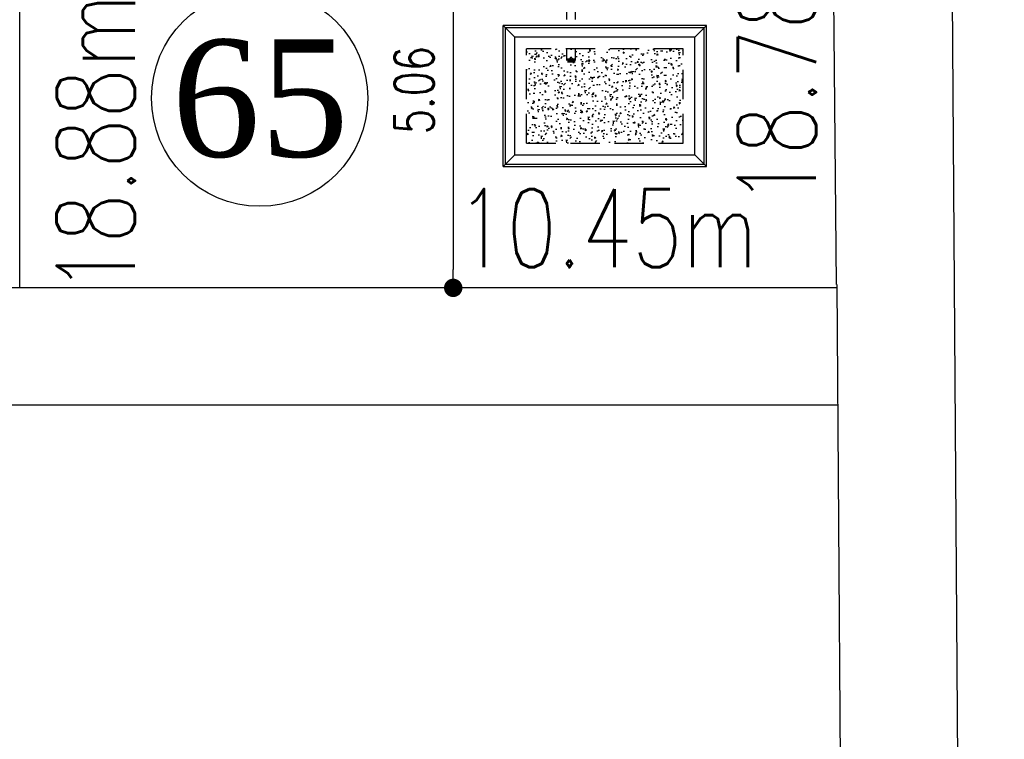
# Model space of a CAD drawing. Header units: millimetres. Extents: x 301 to 1479, y 491 to 1341.
# Tile 262 of 266: x 488 to 501, y 673 to 682. Entities that reach past the tile are written whole.
import ezdxf
from ezdxf.enums import TextEntityAlignment as Align

# ---------------------------------------------------------------- set-up
doc = ezdxf.new("R2010")
doc.units = ezdxf.units.MM
doc.header["$LTSCALE"] = 1.5
doc.header["$MEASUREMENT"] = 0
doc.linetypes.add('HIDDEN', pattern=[0.375, 0.25, -0.125])
doc.linetypes.add('PHANTOM2', pattern=[1.25, 0.625, -0.125, 0.125, -0.125, 0.125, -0.125])
for name, color, linetype in [('AP&SA', 254, 'HIDDEN'), ('Blk', 7, 'Continuous'), ('boundary', 3, 'Continuous'), ('DIM', 6, 'Continuous'), ('Hatch Aggregate', 252, 'Continuous'), ('Kerb', 251, 'Continuous'), ('PVC Pipe 110', 69, 'Continuous'), ('ROAD', 8, 'Continuous'), ('TEXT', 7, 'Continuous'), ('TXTAREA', 10, 'Continuous')]:
    doc.layers.add(name, color=color, linetype=linetype)
doc.styles.add('RS1', font='romans.shx', dxfattribs={"width": 0.75, "height": 0.5})
doc.styles.add('RS2', font='romans.shx', dxfattribs={"width": 0.75, "height": 1})
doc.styles.add('times', font='times.ttf')
doc.dimstyles.new('Souillac5', dxfattribs={"dimscale": 0.5, "dimtxt": 0.5, "dimasz": 0.47, "dimexe": 0, "dimexo": 1, "dimgap": 0.5, "dimtad": 1, "dimzin": 0, "dimdsep": 46, "dimtxsty": 'RS1', "dimblk": 'DOT', "dimcen": 3, "dimse1": 1, "dimse2": 1, "dimclrd": 6, "dimclre": 6, "dimclrt": 7, "dimaunit": 1, "dimadec": 0, "dimazin": 0, "dimtfac": 1, "dimtofl": 0, "dimtmove": 1, "dimatfit": 3, "dimfxl": 1, "dimtolj": 1, "dimtzin": 0, "dimlwe": -1, "dimarcsym": 0})

# ---------------------------------------------------------------- blocks, each defined once
blk = doc.blocks.new('SSSU-D3')
at = {"layer": 'Hatch Aggregate'}
h = blk.add_hatch(dxfattribs=at)
h.set_pattern_fill('AR-CONC', color=256, scale=0.03, angle=180)
h.set_pattern_definition([(230, (774182.12145, 33569.827), (-0.21517805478, 0.018825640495), [0.0225, -0.2475]), (175, (774182.12145, 33569.827), (0.041625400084, -0.22565764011), [0.018, -0.198]), (280.45144446, (774182.10352, 33569.82858), (-0.17355265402, -0.20683199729), [0.0191220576, -0.2103426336]), (226.1842, (774182.12145, 33569.767), (-0.3201723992, 0.04965578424), [0.03375, -0.37125]), (276.63563549, (774182.09477, 33569.77115), (-0.2803985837, -0.29223558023), [0.0286831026, -0.315514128]), (171.18416399, (774182.12145, 33569.767), (-0.28039858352, -0.29223558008), [0.027, -0.2970000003]), (201, (774182.09145, 33569.782), (-0.179072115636, 0.1207856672), [0.0225, -0.2475]), (146, (774182.09145, 33569.782), (-0.072994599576, -0.217545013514), [0.018, -0.198]), (251.45144474, (774182.07653, 33569.79207), (-0.25206671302, -0.09675934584), [0.019122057, -0.2103426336]), (217.5, (774182.12145, 33569.82701), (-0.003647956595, -0.0998681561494), [0, -0.1956, 0, -0.201, 0, -0.19875]), (187.5, (774182.12145, 33569.82701), (-0.078920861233, -0.118323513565), [0, -0.1146, 0, -0.1911, 0, -0.07575]), (147.5, (774182.18835, 33569.82701), (-0.160146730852, 0.00676646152), [0, -0.075, 0, -0.234, 0, -0.3105]), (137.5, (774182.21835, 33569.82701), (-0.174955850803, -0.0300314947), [0, -0.0975, 0, -0.1554, 0, -0.2205])])
h.paths.add_polyline_path([(14.933, -2), (14.933, -3.205), (12.933, -3.205), (12.933, -2)])
at = {"layer": 'AP&SA', "linetype": 'HIDDEN'}
for p, q in [((14.933, -2), (12.933, -2)), ((12.933, -3.205), (12.933, -2)), ((14.933, -3.205), (14.933, -2)), ((12.933, -3.205), (14.933, -3.205))]:
    blk.add_line(p, q, dxfattribs=at)
at = {"layer": 'Kerb'}
for p, q in [((15.233, -1.7), (12.633, -1.7)), ((12.633, -3.505), (12.633, -1.7)), ((12.783, -1.85), (12.633, -1.7)), ((15.203, -1.73), (12.663, -1.73)), ((12.663, -3.475), (12.663, -1.73)), ((15.083, -1.85), (15.233, -1.7)), ((15.203, -3.475), (15.203, -1.73)), ((15.233, -3.505), (15.233, -1.7)), ((15.083, -1.85), (12.783, -1.85)), ((12.783, -3.355), (12.783, -1.85)), ((15.083, -3.355), (15.083, -1.85)), ((12.783, -3.355), (12.633, -3.505)), ((12.783, -3.355), (15.083, -3.355)), ((15.083, -3.355), (15.233, -3.505)), ((12.633, -3.505), (15.233, -3.505)), ((12.663, -3.475), (15.203, -3.475))]:
    blk.add_line(p, q, dxfattribs=at)
at = {"layer": 'PVC Pipe 110', "linetype": 'PHANTOM2', "ltscale": 2}
for p, q in [((13.445, 0.25), (13.445, -2.15)), ((13.555, 0.25), (13.555, -2.15))]:
    blk.add_line(p, q, dxfattribs=at)
at = {"layer": 'PVC Pipe 110', "linetype": 'PHANTOM2', "lineweight": 100, "ltscale": 0.03}
blk.add_line((13.555, -2.15), (13.445, -2.15), dxfattribs=at)
blk = doc.blocks.new('_DOT')
at = {"color": 0, "linetype": 'ByBlock'}
blk.add_line((-0.5, 0), (-1, 0), dxfattribs=at)
at = {"color": 0, "linetype": 'ByBlock', "const_width": 0.5}
blk.add_lwpolyline([(-0.25, 0, 1), (0.25, 0, 1)], format="xyb", close=True, dxfattribs=at)
blk = doc.blocks.new('*D241')
at = {"layer": 'DEFPOINTS', "color": 0, "transparency": 16777216}
for p in [(493.578, 683.826), (493.578, 678.769), (493.578, 678.769)]:
    blk.add_point(p, dxfattribs=at)
at = {"layer": 'DIM', "color": 6, "lineweight": -2, "transparency": 16777216}
blk.add_line((493.578, 683.591), (493.578, 679.004), dxfattribs=at)
at = {"layer": 'DIM', "color": 6, "lineweight": -2, "transparency": 16777216, "xscale": 0.235, "yscale": 0.235, "zscale": 0.235}
for p, rotation in [((493.578, 683.826), 90), ((493.578, 678.769), 270)]:
    blk.add_blockref('_DOT', p, dxfattribs=dict(at, rotation=rotation))
at = {"layer": 'DIM', "color": 7, "transparency": 16777216, "insert": (493.078, 681.298), "char_height": 0.5, "attachment_point": 5, "rotation": 90, "style": 'RS1'}
blk.add_mtext('\\A1;5.06', dxfattribs=at)

msp = doc.modelspace()

# ---------------------------------------------------------------- linework, layer by layer
at = {"layer": 'boundary', "linetype": 'Continuous'}
for p, q in [((488.0336, 678.769), (488.0336, 697.653)), ((498.4803, 678.8106), (498.3111, 697.585))]:
    msp.add_line(p, q, dxfattribs=at)
at = {"layer": 'ROAD', "linetype": 'Continuous'}
for p, q in [((499.8521, 697.5749), (500.6256, 586.9697)), ((498.4833, 678.8106), (499.1257, 586.9592))]:
    msp.add_line(p, q, dxfattribs=at)
at = {"layer": 'ROAD'}
for p, q in [((498.4836, 678.769), (341.7336, 678.769)), ((498.4941, 677.269), (333.1419, 677.269))]:
    msp.add_line(p, q, dxfattribs=at)
at = {"layer": 'TXTAREA'}
msp.add_circle((491.1022, 681.1961), 1.3831, dxfattribs=at)

# ---------------------------------------------------------------- block references
at = {"layer": 'Blk'}
msp.add_blockref('SSSU-D3', (481.5836, 683.8262), dxfattribs=at)

# ---------------------------------------------------------------- texts
at = {"layer": 'TEXT', "style": 'RS2', "width": 0.75}
for s, rotation, p in [('18.78m', 89.94887, (498.2168, 679.8238)), ('18.88m', 89.94887, (489.505, 678.6981)), ('10.45m', 0.01044, (493.6171, 679.0324))]:
    msp.add_text(s, height=1, rotation=rotation, dxfattribs=at).set_placement(p)
at = {"layer": 'TXTAREA', "style": 'times'}
msp.add_text('65', height=1.5, dxfattribs=at).set_placement((491.1097, 681.1961), align=Align.MIDDLE_CENTER)

# ---------------------------------------------------------------- dimensions: what is measured, and where the dimension line sits
at = {"layer": 'DIM'}
dim = msp.add_linear_dim(base=(493.5777, 678.769), p1=(493.5777, 683.8262), p2=(493.5777, 678.769), angle=90, dimstyle='Souillac5', dxfattribs=at)
dim.commit()
dim.dimension.update_dxf_attribs({"geometry": '*D241', "text_midpoint": (493.0777, 681.2976)})

doc.saveas('drawing.dxf')
